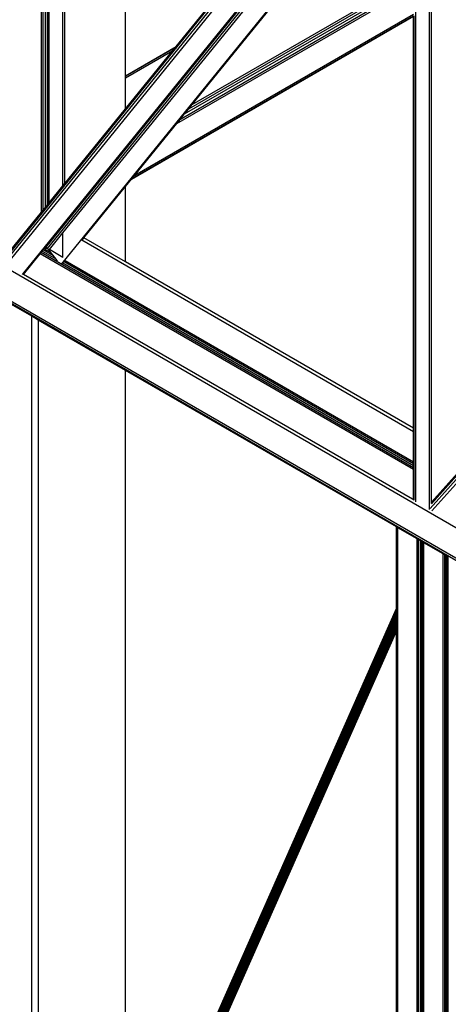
# Model space of a CAD drawing. Header units: millimetres. Extents: x 10 to 1250, y -62 to 528.
# Tile 535 of 656: x 600.581 to 601.14, y 508.779 to 510.061. Entities that reach past the tile are written whole.
import ezdxf

# ---------------------------------------------------------------- set-up
doc = ezdxf.new("R2010")
doc.units = ezdxf.units.MM
doc.header["$LTSCALE"] = 0.05

msp = doc.modelspace()

# ---------------------------------------------------------------- linework, layer by layer
at = {"color": 8}
for p, q in [((605.3218, 506.9902), (597.9541, 511.244)), ((605.3218, 506.9506), (597.9541, 511.2043)), ((605.3218, 506.9477), (597.9547, 511.2011)), ((600.6096, 509.8099), (600.6096, 510.6978)), ((600.612, 509.8128), (600.612, 510.6962)), ((600.6147, 509.8162), (600.6147, 510.6943)), ((600.6175, 509.8196), (600.6175, 510.6924)), ((600.6188, 509.8213), (600.6188, 510.6914)), ((600.6198, 509.8224), (600.6198, 510.6907)), ((600.6376, 509.8444), (600.6376, 510.6784)), ((600.6402, 509.8475), (600.6402, 510.6766)), ((600.7192, 509.9878), (600.7192, 510.6219)), ((600.5621, 509.7495), (601.0722, 510.3773)), ((600.5621, 509.7453), (601.0744, 510.3758)), ((600.5636, 509.7413), (601.0774, 510.3737)), ((600.785, 510.0258), (601.0712, 510.378)), ((600.5848, 509.7291), (601.0973, 510.3599)), ((601.0975, 509.433), (601.0975, 510.3598)), ((600.6145, 509.764), (601.0944, 510.3546)), ((600.6151, 509.7639), (601.0944, 510.3539)), ((600.6175, 509.7627), (601.0944, 510.3496)), ((600.6376, 509.783), (601.0944, 510.3451)), ((601.1153, 509.4228), (601.1153, 510.3474)), ((601.1179, 509.4327), (601.1179, 510.3456)), ((600.6362, 509.743), (601.0944, 510.3069)), ((600.8061, 509.9504), (601.0944, 510.1168)), ((600.786, 509.9257), (601.0944, 510.1037)), ((600.7906, 509.9313), (601.0944, 510.1067)), ((600.796, 509.938), (601.0944, 510.1103)), ((600.8015, 509.9447), (601.0944, 510.1138)), ((600.8061, 509.9504), (600.9359, 510.1102)), ((600.7269, 509.853), (601.0944, 510.0651)), ((600.728, 509.8543), (601.0944, 510.0658)), ((600.7311, 509.8581), (601.0944, 510.0679)), ((601.0944, 509.5289), (601.0944, 510.0651)), ((601.0952, 509.5284), (601.0952, 510.0656)), ((600.7192, 509.9878), (600.785, 510.0258)), ((600.7192, 509.9871), (600.784, 510.0245)), ((600.7809, 510.0207), (600.784, 510.0245)), ((600.784, 510.0245), (600.785, 510.0258)), ((600.7192, 509.9851), (600.7809, 510.0207)), ((600.7192, 509.9448), (600.7809, 510.0207)), ((600.7192, 509.9871), (600.7192, 509.9878)), ((600.7192, 509.9851), (600.7192, 509.9871)), ((601.1159, 509.4243), (601.6254, 509.994)), ((601.1176, 509.4303), (601.6231, 509.9956)), ((601.1182, 509.4211), (601.6285, 509.9919)), ((600.7192, 509.9448), (600.7192, 509.9851)), ((600.8015, 509.9447), (600.8061, 509.9504)), ((600.6402, 509.8475), (600.7192, 509.9448)), ((600.7906, 509.9313), (600.796, 509.938)), ((600.796, 509.938), (600.8015, 509.9447)), ((600.7311, 509.8581), (600.786, 509.9257)), ((600.786, 509.9257), (600.7906, 509.9313)), ((600.728, 509.8543), (600.7311, 509.8581)), ((600.6376, 509.8444), (600.6402, 509.8475)), ((600.7192, 509.8435), (600.7269, 509.853)), ((600.7269, 509.853), (600.728, 509.8543)), ((600.6198, 509.8224), (600.6376, 509.8444)), ((600.665, 509.7768), (600.7192, 509.8435)), ((600.7192, 509.7455), (600.7192, 509.8435)), ((600.6147, 509.8162), (600.6175, 509.8196)), ((600.6175, 509.8196), (600.6188, 509.8213)), ((600.6188, 509.8213), (600.6198, 509.8224)), ((600.5646, 509.7546), (600.6096, 509.8099)), ((600.6096, 509.8099), (600.612, 509.8128)), ((600.612, 509.8128), (600.6147, 509.8162)), ((600.6201, 509.7613), (600.6376, 509.783)), ((600.6376, 509.7512), (600.6376, 509.783)), ((601.0944, 509.5243), (600.6622, 509.7738)), ((600.6629, 509.7741), (600.665, 509.7768)), ((600.7192, 509.7455), (600.665, 509.7768)), ((600.5861, 509.729), (600.6081, 509.756)), ((600.6081, 509.756), (600.6092, 509.7575)), ((601.0944, 509.4753), (600.6081, 509.756)), ((600.6092, 509.7575), (600.6106, 509.7592)), ((601.0944, 509.4774), (600.6092, 509.7575)), ((600.6106, 509.7592), (600.612, 509.7609)), ((600.6287, 509.7488), (600.6106, 509.7592)), ((600.612, 509.7609), (600.6132, 509.7624)), ((600.6253, 509.7533), (600.612, 509.7609)), ((600.6132, 509.7624), (600.6134, 509.7626)), ((600.6224, 509.7571), (600.6132, 509.7624)), ((600.6134, 509.7626), (600.6145, 509.764)), ((600.6147, 509.7627), (600.6134, 509.7626)), ((600.6147, 509.7639), (600.6145, 509.764)), ((600.6147, 509.7627), (600.6147, 509.7639)), ((600.6151, 509.7639), (600.6147, 509.7639)), ((600.6175, 509.7624), (600.6147, 509.7627)), ((600.6175, 509.7627), (600.6151, 509.7639)), ((600.6175, 509.7624), (600.6175, 509.7627)), ((600.6182, 509.7621), (600.6175, 509.7627)), ((600.6175, 509.7627), (600.6175, 509.7627)), ((600.6182, 509.7621), (600.6175, 509.7624)), ((600.6196, 509.7608), (600.6182, 509.7621)), ((600.6196, 509.7608), (600.6201, 509.7613)), ((600.6224, 509.7571), (600.6196, 509.7608)), ((600.6376, 509.7512), (600.6201, 509.7613)), ((600.6253, 509.7533), (600.6224, 509.7571)), ((600.6287, 509.7488), (600.6253, 509.7533)), ((600.6306, 509.7463), (600.6287, 509.7488)), ((601.0944, 509.4799), (600.6373, 509.7438)), ((601.0944, 509.4824), (600.639, 509.7454)), ((601.0944, 509.4846), (600.6403, 509.7468)), ((601.0944, 509.5289), (600.7192, 509.7455)), ((600.5969, 509.6746), (600.4901, 509.7363)), ((600.5861, 509.729), (600.5854, 509.7294)), ((601.0928, 509.4365), (600.5861, 509.729)), ((600.5969, 508.2764), (600.5969, 509.6746)), ((600.6055, 509.6696), (600.5969, 509.6746)), ((600.6055, 509.6696), (600.6055, 508.2715)), ((600.7192, 509.604), (600.6055, 509.6696)), ((600.7192, 508.4971), (600.7192, 509.604)), ((601.0721, 509.4003), (600.7192, 509.604)), ((601.0952, 509.5284), (601.0944, 509.5289)), ((601.0944, 509.5243), (601.0944, 509.5289)), ((601.0952, 509.5238), (601.0952, 509.5284)), ((601.0952, 509.5238), (601.0944, 509.5243)), ((601.0944, 509.4846), (601.0944, 509.5243)), ((601.0952, 509.4841), (601.0952, 509.5238)), ((601.0952, 509.4841), (601.0944, 509.4846)), ((601.0944, 509.4824), (601.0944, 509.4846)), ((601.0952, 509.482), (601.0944, 509.4824)), ((601.0944, 509.4799), (601.0944, 509.4824)), ((601.0952, 509.4795), (601.0944, 509.4799)), ((601.0944, 509.4774), (601.0944, 509.4799)), ((601.0952, 509.4769), (601.0944, 509.4774)), ((601.0944, 509.4753), (601.0944, 509.4774)), ((601.0952, 509.4748), (601.0944, 509.4753)), ((601.0944, 509.4374), (601.0944, 509.4753)), ((601.0952, 509.482), (601.0952, 509.4841)), ((601.0952, 509.4795), (601.0952, 509.482)), ((601.0952, 509.4769), (601.0952, 509.4795)), ((601.0952, 509.4748), (601.0952, 509.4769)), ((601.0952, 509.4379), (601.0952, 509.4748)), ((601.1179, 509.4327), (601.1629, 509.483)), ((601.0944, 509.4374), (601.0928, 509.4365)), ((601.0944, 509.4356), (601.0928, 509.4365)), ((601.0952, 509.4379), (601.0944, 509.4374)), ((601.0944, 509.4356), (601.0944, 509.4374)), ((601.095, 509.4352), (601.0944, 509.4356)), ((601.095, 509.4352), (601.0952, 509.4353)), ((601.0952, 509.4351), (601.095, 509.4352)), ((601.0952, 509.4353), (601.0952, 509.4379)), ((601.0952, 509.4351), (601.0952, 509.4353)), ((601.0952, 509.4351), (601.0952, 509.4351)), ((601.1179, 509.4309), (601.1179, 509.4327)), ((601.0721, 509.2941), (601.0721, 509.4003)), ((601.0725, 509.4), (601.0721, 509.4003)), ((601.0725, 509.2951), (601.0725, 509.4)), ((601.0739, 509.3992), (601.0725, 509.4)), ((601.0739, 509.2983), (601.0739, 509.3992)), ((601.0989, 509.3848), (601.0739, 509.3992)), ((601.0989, 509.3545), (601.0989, 509.3848)), ((601.1009, 509.3836), (601.0989, 509.3848)), ((601.1009, 509.3592), (601.1009, 509.3836)), ((601.1034, 509.3822), (601.1009, 509.3836)), ((601.1034, 509.3647), (601.1034, 509.3822)), ((601.1046, 509.3815), (601.1034, 509.3822)), ((601.1046, 509.3675), (601.1046, 509.3815)), ((601.1056, 509.3809), (601.1046, 509.3815)), ((601.1056, 509.3698), (601.1056, 509.3809)), ((601.1058, 509.3808), (601.1056, 509.3809)), ((601.1058, 509.3702), (601.1058, 509.3808)), ((601.106, 509.3807), (601.1058, 509.3808)), ((601.1058, 509.3702), (601.106, 509.3707)), ((601.1065, 509.3804), (601.106, 509.3807)), ((601.106, 509.3707), (601.106, 509.3807)), ((601.106, 509.3707), (601.1065, 509.3718)), ((601.106, 509.3705), (601.1065, 509.3715)), ((601.106, 509.37), (601.1065, 509.3711)), ((601.106, 509.3705), (601.106, 509.3707)), ((601.1065, 509.3718), (601.1065, 509.3804)), ((601.1079, 509.3796), (601.1065, 509.3804)), ((601.1065, 509.3718), (601.1079, 509.3749)), ((601.1065, 509.3715), (601.1079, 509.3747)), ((601.1065, 509.3711), (601.1079, 509.3742)), ((601.1065, 509.3704), (601.1079, 509.3735)), ((601.1065, 509.3695), (601.1079, 509.3726)), ((601.1065, 509.3715), (601.1065, 509.3718)), ((601.1065, 509.3684), (601.1079, 509.3715)), ((601.1065, 509.3711), (601.1065, 509.3715)), ((601.1065, 509.3704), (601.1065, 509.3711)), ((601.1079, 509.3749), (601.1079, 509.3796)), ((601.1328, 509.3652), (601.1079, 509.3796)), ((601.1079, 509.3747), (601.1079, 509.3749)), ((601.1079, 509.3742), (601.1079, 509.3747)), ((601.1079, 509.3735), (601.1079, 509.3742)), ((601.1079, 509.3726), (601.1079, 509.3735)), ((601.1079, 509.3715), (601.1079, 509.3726)), ((601.1079, 509.3703), (601.1079, 509.3715)), ((601.0989, 509.3545), (601.1009, 509.3592)), ((601.0989, 509.3543), (601.1009, 509.359)), ((601.0989, 509.3538), (601.1009, 509.3585)), ((601.1009, 509.359), (601.1009, 509.3592)), ((601.1009, 509.3585), (601.1009, 509.359)), ((601.1009, 509.3578), (601.1009, 509.3585)), ((601.1034, 509.3647), (601.1046, 509.3675)), ((601.1034, 509.3645), (601.1046, 509.3673)), ((601.1034, 509.364), (601.1046, 509.3668)), ((601.1034, 509.3633), (601.1046, 509.3661)), ((601.1034, 509.3624), (601.1046, 509.3652)), ((601.1034, 509.3645), (601.1034, 509.3647)), ((601.1034, 509.364), (601.1034, 509.3645)), ((601.1034, 509.3614), (601.1046, 509.3641)), ((601.1034, 509.3633), (601.1034, 509.364)), ((601.1034, 509.3624), (601.1034, 509.3633)), ((601.1034, 509.3601), (601.1046, 509.3628)), ((601.1034, 509.3614), (601.1034, 509.3624)), ((601.1034, 509.3586), (601.1046, 509.3614)), ((601.1034, 509.3601), (601.1034, 509.3614)), ((601.1034, 509.3586), (601.1034, 509.3601)), ((601.1034, 509.3571), (601.1046, 509.3598)), ((601.1034, 509.3571), (601.1034, 509.3586)), ((601.1034, 509.3554), (601.1046, 509.3581)), ((601.1046, 509.3675), (601.1056, 509.3698)), ((601.1046, 509.3673), (601.1056, 509.3696)), ((601.1046, 509.3668), (601.1056, 509.3691)), ((601.1046, 509.3661), (601.1056, 509.3684)), ((601.1046, 509.3652), (601.1056, 509.3675)), ((601.1046, 509.3673), (601.1046, 509.3675)), ((601.1046, 509.3668), (601.1046, 509.3673)), ((601.1046, 509.3661), (601.1046, 509.3668)), ((601.1046, 509.3641), (601.1056, 509.3664)), ((601.1046, 509.3652), (601.1046, 509.3661)), ((601.1046, 509.3628), (601.1056, 509.3652)), ((601.1046, 509.3641), (601.1046, 509.3652)), ((601.1046, 509.3628), (601.1046, 509.3641)), ((601.1046, 509.3614), (601.1056, 509.3637)), ((601.1046, 509.3614), (601.1046, 509.3628)), ((601.1046, 509.3598), (601.1056, 509.3622)), ((601.1046, 509.3598), (601.1046, 509.3614)), ((601.1046, 509.3581), (601.1056, 509.3605)), ((601.1046, 509.3581), (601.1046, 509.3598)), ((601.1046, 509.3564), (601.1056, 509.3587)), ((601.1046, 509.3564), (601.1046, 509.3581)), ((601.1056, 509.3698), (601.1058, 509.3702)), ((601.1056, 509.3696), (601.1058, 509.37)), ((601.1056, 509.3696), (601.1056, 509.3698)), ((601.1056, 509.3691), (601.1056, 509.3696)), ((601.1056, 509.3691), (601.1058, 509.3695)), ((601.1056, 509.3684), (601.1056, 509.3691)), ((601.1056, 509.3684), (601.1058, 509.3689)), ((601.1056, 509.3675), (601.1056, 509.3684)), ((601.1056, 509.3675), (601.1058, 509.368)), ((601.1056, 509.3664), (601.1056, 509.3675)), ((601.1056, 509.3664), (601.1058, 509.3669)), ((601.1056, 509.3652), (601.1056, 509.3664)), ((601.1056, 509.3652), (601.1058, 509.3656)), ((601.1056, 509.3637), (601.1056, 509.3652)), ((601.1056, 509.3637), (601.1058, 509.3642)), ((601.1056, 509.3622), (601.1056, 509.3637)), ((601.1056, 509.3622), (601.1058, 509.3626)), ((601.1056, 509.3605), (601.1056, 509.3622)), ((601.1056, 509.3605), (601.1058, 509.3609)), ((601.1056, 509.3587), (601.1056, 509.3605)), ((601.1056, 509.3587), (601.1058, 509.3591)), ((601.1056, 509.3569), (601.1056, 509.3587)), ((601.1058, 509.37), (601.106, 509.3705)), ((601.1058, 509.37), (601.1058, 509.3702)), ((601.1058, 509.3695), (601.106, 509.37)), ((601.1058, 509.3695), (601.1058, 509.37)), ((601.1058, 509.3689), (601.1058, 509.3695)), ((601.1058, 509.3689), (601.106, 509.3693)), ((601.1058, 509.368), (601.1058, 509.3689)), ((601.1058, 509.368), (601.106, 509.3684)), ((601.1058, 509.3669), (601.1058, 509.368)), ((601.1058, 509.3669), (601.106, 509.3673)), ((601.1058, 509.3656), (601.1058, 509.3669)), ((601.1058, 509.3656), (601.106, 509.3661)), ((601.1058, 509.3642), (601.1058, 509.3656)), ((601.1058, 509.3642), (601.106, 509.3646)), ((601.1058, 509.3626), (601.1058, 509.3642)), ((601.1058, 509.3626), (601.106, 509.363)), ((601.1058, 509.3609), (601.1058, 509.3626)), ((601.1058, 509.3609), (601.106, 509.3614)), ((601.1058, 509.3591), (601.1058, 509.3609)), ((601.1058, 509.3591), (601.106, 509.3596)), ((601.1058, 509.3573), (601.1058, 509.3591)), ((601.106, 509.37), (601.106, 509.3705)), ((601.106, 509.3693), (601.1065, 509.3704)), ((601.106, 509.3693), (601.106, 509.37)), ((601.106, 509.3684), (601.1065, 509.3695)), ((601.106, 509.3684), (601.106, 509.3693)), ((601.106, 509.3673), (601.1065, 509.3684)), ((601.106, 509.3673), (601.106, 509.3684)), ((601.106, 509.3661), (601.106, 509.3673)), ((601.106, 509.3661), (601.1065, 509.3671)), ((601.106, 509.3646), (601.106, 509.3661)), ((601.106, 509.3646), (601.1065, 509.3657)), ((601.106, 509.363), (601.106, 509.3646)), ((601.106, 509.363), (601.1065, 509.3641)), ((601.106, 509.3614), (601.106, 509.363)), ((601.106, 509.3614), (601.1065, 509.3624)), ((601.106, 509.3596), (601.106, 509.3614)), ((601.106, 509.3596), (601.1065, 509.3607)), ((601.106, 509.3578), (601.106, 509.3596)), ((601.106, 509.3578), (601.1065, 509.3588)), ((601.1065, 509.3695), (601.1065, 509.3704)), ((601.1065, 509.3671), (601.1079, 509.3703)), ((601.1065, 509.3684), (601.1065, 509.3695)), ((601.1065, 509.3657), (601.1079, 509.3688)), ((601.1065, 509.3671), (601.1065, 509.3684)), ((601.1065, 509.3641), (601.1079, 509.3673)), ((601.1065, 509.3657), (601.1065, 509.3671)), ((601.1065, 509.3641), (601.1065, 509.3657)), ((601.1065, 509.3624), (601.1079, 509.3656)), ((601.1065, 509.3624), (601.1065, 509.3641)), ((601.1065, 509.3607), (601.1079, 509.3638)), ((601.1065, 509.3607), (601.1065, 509.3624)), ((601.1065, 509.3588), (601.1079, 509.362)), ((601.1065, 509.3588), (601.1065, 509.3607)), ((601.1065, 509.357), (601.1079, 509.3601)), ((601.1065, 509.357), (601.1065, 509.3588)), ((601.1065, 509.3551), (601.1079, 509.3583)), ((601.1079, 509.3688), (601.1079, 509.3703)), ((601.1079, 509.3673), (601.1079, 509.3688)), ((601.1079, 509.3656), (601.1079, 509.3673)), ((601.1079, 509.3638), (601.1079, 509.3656)), ((601.1079, 509.362), (601.1079, 509.3638)), ((601.1079, 509.3601), (601.1079, 509.362)), ((601.1079, 509.3583), (601.1079, 509.3601)), ((601.1079, 509.3564), (601.1079, 509.3583)), ((601.1328, 507.9341), (601.1328, 509.3652)), ((601.1349, 509.364), (601.1328, 509.3652)), ((601.1349, 507.9658), (601.1349, 509.364)), ((601.135, 509.3639), (601.1349, 509.364)), ((601.135, 507.9657), (601.135, 509.3639)), ((601.1353, 509.3638), (601.135, 509.3639)), ((601.1353, 507.9656), (601.1353, 509.3638)), ((601.1355, 509.3637), (601.1353, 509.3638)), ((601.1355, 507.9655), (601.1355, 509.3637)), ((601.1361, 509.3633), (601.1355, 509.3637)), ((601.1361, 507.9651), (601.1361, 509.3633)), ((601.1373, 509.3626), (601.1361, 509.3633)), ((601.1373, 507.9644), (601.1373, 509.3626)), ((601.1376, 509.3625), (601.1373, 509.3626)), ((601.1376, 507.9643), (601.1376, 509.3625)), ((601.1385, 509.3619), (601.1376, 509.3625)), ((601.1385, 507.9637), (601.1385, 509.3619)), ((601.1396, 509.3613), (601.1385, 509.3619)), ((601.1396, 507.9631), (601.1396, 509.3613)), ((601.1398, 509.3612), (601.1396, 509.3613)), ((601.0989, 509.3531), (601.1009, 509.3578)), ((601.0989, 509.3522), (601.1009, 509.3569)), ((601.0989, 509.3512), (601.1009, 509.3558)), ((601.0989, 509.3499), (601.1009, 509.3546)), ((601.0989, 509.3543), (601.0989, 509.3545)), ((601.0989, 509.3538), (601.0989, 509.3543)), ((601.0989, 509.3531), (601.0989, 509.3538)), ((601.0989, 509.3484), (601.1009, 509.3531)), ((601.0989, 509.3522), (601.0989, 509.3531)), ((601.0989, 509.3512), (601.0989, 509.3522)), ((601.0989, 509.3469), (601.1009, 509.3515)), ((601.0989, 509.3499), (601.0989, 509.3512)), ((601.0989, 509.3452), (601.1009, 509.3499)), ((601.0989, 509.3484), (601.0989, 509.3499)), ((601.0989, 509.3469), (601.0989, 509.3484)), ((601.0989, 509.3434), (601.1009, 509.3481)), ((601.0989, 509.3452), (601.0989, 509.3469)), ((601.0989, 509.3416), (601.1009, 509.3463)), ((601.0989, 509.3434), (601.0989, 509.3452)), ((601.1009, 509.3569), (601.1009, 509.3578)), ((601.1009, 509.3558), (601.1009, 509.3569)), ((601.1009, 509.3546), (601.1009, 509.3558)), ((601.1009, 509.3531), (601.1009, 509.3546)), ((601.1009, 509.3515), (601.1009, 509.3531)), ((601.1009, 509.3499), (601.1009, 509.3515)), ((601.1009, 509.3481), (601.1009, 509.3499)), ((601.1009, 509.3463), (601.1009, 509.3481)), ((601.1009, 509.3444), (601.1009, 509.3463)), ((601.1034, 509.3554), (601.1034, 509.3571)), ((601.1034, 509.3536), (601.1046, 509.3564)), ((601.1034, 509.3536), (601.1034, 509.3554)), ((601.1034, 509.3518), (601.1046, 509.3545)), ((601.1034, 509.3518), (601.1034, 509.3536)), ((601.1034, 509.3499), (601.1046, 509.3527)), ((601.1034, 509.3499), (601.1034, 509.3518)), ((601.1034, 509.3481), (601.1046, 509.3508)), ((601.1034, 509.3481), (601.1034, 509.3499)), ((601.1034, 509.3462), (601.1046, 509.349)), ((601.1034, 509.3462), (601.1034, 509.3481)), ((601.1034, 509.3445), (601.1046, 509.3472)), ((601.1034, 509.3445), (601.1034, 509.3462)), ((601.1034, 509.3428), (601.1046, 509.3455)), ((601.1046, 509.3545), (601.1056, 509.3569)), ((601.1046, 509.3545), (601.1046, 509.3564)), ((601.1046, 509.3527), (601.1056, 509.355)), ((601.1046, 509.3527), (601.1046, 509.3545)), ((601.1046, 509.3508), (601.1056, 509.3532)), ((601.1046, 509.3508), (601.1046, 509.3527)), ((601.1046, 509.349), (601.1056, 509.3513)), ((601.1046, 509.349), (601.1046, 509.3508)), ((601.1046, 509.3472), (601.1056, 509.3496)), ((601.1046, 509.3472), (601.1046, 509.349)), ((601.1046, 509.3455), (601.1056, 509.3479)), ((601.1046, 509.3455), (601.1046, 509.3472)), ((601.1046, 509.344), (601.1056, 509.3463)), ((601.1046, 509.344), (601.1046, 509.3455)), ((601.1056, 509.3569), (601.1058, 509.3573)), ((601.1056, 509.355), (601.1056, 509.3569)), ((601.1056, 509.355), (601.1058, 509.3554)), ((601.1056, 509.3532), (601.1056, 509.355)), ((601.1056, 509.3532), (601.1058, 509.3536)), ((601.1056, 509.3513), (601.1056, 509.3532)), ((601.1056, 509.3513), (601.1058, 509.3518)), ((601.1056, 509.3496), (601.1056, 509.3513)), ((601.1056, 509.3496), (601.1058, 509.35)), ((601.1056, 509.3479), (601.1056, 509.3496)), ((601.1056, 509.3479), (601.1058, 509.3483)), ((601.1056, 509.3463), (601.1056, 509.3479)), ((601.1056, 509.3463), (601.1058, 509.3467)), ((601.1056, 509.3449), (601.1056, 509.3463)), ((601.1056, 509.3449), (601.1058, 509.3453)), ((601.1058, 509.3573), (601.106, 509.3578)), ((601.1058, 509.3554), (601.1058, 509.3573)), ((601.1058, 509.3554), (601.106, 509.3559)), ((601.1058, 509.3536), (601.1058, 509.3554)), ((601.1058, 509.3536), (601.106, 509.3541)), ((601.1058, 509.3518), (601.1058, 509.3536)), ((601.1058, 509.3518), (601.106, 509.3522)), ((601.1058, 509.35), (601.1058, 509.3518)), ((601.1058, 509.35), (601.106, 509.3505)), ((601.1058, 509.3483), (601.1058, 509.35)), ((601.1058, 509.3483), (601.106, 509.3488)), ((601.1058, 509.3467), (601.1058, 509.3483)), ((601.1058, 509.3467), (601.106, 509.3472)), ((601.1058, 509.3453), (601.1058, 509.3467)), ((601.1058, 509.3453), (601.106, 509.3458)), ((601.1058, 509.344), (601.1058, 509.3453)), ((601.106, 509.3559), (601.106, 509.3578)), ((601.106, 509.3559), (601.1065, 509.357)), ((601.106, 509.3541), (601.106, 509.3559)), ((601.106, 509.3541), (601.1065, 509.3551)), ((601.106, 509.3522), (601.106, 509.3541)), ((601.106, 509.3522), (601.1065, 509.3533)), ((601.106, 509.3505), (601.106, 509.3522)), ((601.106, 509.3505), (601.1065, 509.3515)), ((601.106, 509.3488), (601.106, 509.3505)), ((601.106, 509.3488), (601.1065, 509.3498)), ((601.106, 509.3472), (601.106, 509.3488)), ((601.106, 509.3472), (601.1065, 509.3483)), ((601.106, 509.3458), (601.106, 509.3472)), ((601.106, 509.3458), (601.1065, 509.3468)), ((601.106, 509.3445), (601.106, 509.3458)), ((601.106, 509.3445), (601.1065, 509.3456)), ((601.1065, 509.3551), (601.1065, 509.357)), ((601.1065, 509.3533), (601.1079, 509.3564)), ((601.1065, 509.3533), (601.1065, 509.3551)), ((601.1065, 509.3515), (601.1079, 509.3547)), ((601.1065, 509.3515), (601.1065, 509.3533)), ((601.1065, 509.3498), (601.1079, 509.353)), ((601.1065, 509.3498), (601.1065, 509.3515)), ((601.1065, 509.3483), (601.1079, 509.3514)), ((601.1065, 509.3468), (601.1079, 509.35)), ((601.1065, 509.3483), (601.1065, 509.3498)), ((601.1065, 509.3456), (601.1079, 509.3487)), ((601.1065, 509.3468), (601.1065, 509.3483)), ((601.1065, 509.3445), (601.1079, 509.3476)), ((601.1065, 509.3456), (601.1065, 509.3468)), ((601.1065, 509.3436), (601.1079, 509.3467)), ((601.1065, 509.3429), (601.1079, 509.346)), ((601.1065, 509.3424), (601.1079, 509.3456)), ((601.1065, 509.3445), (601.1065, 509.3456)), ((601.1065, 509.3422), (601.1079, 509.3453)), ((601.1079, 509.3547), (601.1079, 509.3564)), ((601.1079, 509.353), (601.1079, 509.3547)), ((601.1079, 509.3514), (601.1079, 509.353)), ((601.1079, 509.35), (601.1079, 509.3514)), ((601.1079, 509.3487), (601.1079, 509.35)), ((601.1079, 509.3476), (601.1079, 509.3487)), ((601.1079, 509.3467), (601.1079, 509.3476)), ((601.1079, 509.346), (601.1079, 509.3467)), ((601.1079, 509.3456), (601.1079, 509.346)), ((601.1079, 509.3453), (601.1079, 509.3456)), ((601.1079, 507.9814), (601.1079, 509.3453)), ((601.0989, 509.3397), (601.1009, 509.3444)), ((601.0989, 509.3416), (601.0989, 509.3434)), ((601.0989, 509.3379), (601.1009, 509.3426)), ((601.0989, 509.3397), (601.0989, 509.3416)), ((601.0989, 509.336), (601.1009, 509.3407)), ((601.0989, 509.3379), (601.0989, 509.3397)), ((601.0989, 509.3343), (601.1009, 509.339)), ((601.0989, 509.336), (601.0989, 509.3379)), ((601.0989, 509.3326), (601.1009, 509.3373)), ((601.0989, 509.3343), (601.0989, 509.336)), ((601.0989, 509.331), (601.1009, 509.3357)), ((601.0989, 509.3296), (601.1009, 509.3343)), ((601.0989, 509.3326), (601.0989, 509.3343)), ((601.0989, 509.3283), (601.1009, 509.333)), ((601.0989, 509.331), (601.0989, 509.3326)), ((601.1009, 509.3426), (601.1009, 509.3444)), ((601.1009, 509.3407), (601.1009, 509.3426)), ((601.1009, 509.339), (601.1009, 509.3407)), ((601.1009, 509.3373), (601.1009, 509.339)), ((601.1009, 509.3357), (601.1009, 509.3373)), ((601.1009, 509.3343), (601.1009, 509.3357)), ((601.1009, 509.333), (601.1009, 509.3343)), ((601.1009, 509.3319), (601.1009, 509.333)), ((601.1034, 509.3428), (601.1034, 509.3445)), ((601.1034, 509.3412), (601.1046, 509.344)), ((601.1034, 509.3412), (601.1034, 509.3428)), ((601.1034, 509.3398), (601.1046, 509.3425)), ((601.1034, 509.3385), (601.1046, 509.3413)), ((601.1034, 509.3398), (601.1034, 509.3412)), ((601.1034, 509.3374), (601.1046, 509.3402)), ((601.1034, 509.3385), (601.1034, 509.3398)), ((601.1034, 509.3365), (601.1046, 509.3393)), ((601.1034, 509.3358), (601.1046, 509.3386)), ((601.1034, 509.3374), (601.1034, 509.3385)), ((601.1034, 509.3354), (601.1046, 509.3381)), ((601.1034, 509.3351), (601.1046, 509.3379)), ((601.1034, 509.3365), (601.1034, 509.3374)), ((601.1034, 509.3358), (601.1034, 509.3365)), ((601.1034, 509.3354), (601.1034, 509.3358)), ((601.1034, 509.3351), (601.1034, 509.3354)), ((601.1034, 507.984), (601.1034, 509.3351)), ((601.1046, 509.3425), (601.1056, 509.3449)), ((601.1046, 509.3425), (601.1046, 509.344)), ((601.1046, 509.3413), (601.1056, 509.3436)), ((601.1046, 509.3402), (601.1056, 509.3425)), ((601.1046, 509.3413), (601.1046, 509.3425)), ((601.1046, 509.3393), (601.1056, 509.3416)), ((601.1046, 509.3402), (601.1046, 509.3413)), ((601.1046, 509.3386), (601.1056, 509.3409)), ((601.1046, 509.3381), (601.1056, 509.3405)), ((601.1046, 509.3379), (601.1056, 509.3402)), ((601.1046, 509.3393), (601.1046, 509.3402)), ((601.1046, 509.3386), (601.1046, 509.3393)), ((601.1046, 509.3381), (601.1046, 509.3386)), ((601.1046, 509.3379), (601.1046, 509.3381)), ((601.1046, 507.9833), (601.1046, 509.3379)), ((601.1056, 509.3436), (601.1056, 509.3449)), ((601.1056, 509.3436), (601.1058, 509.344)), ((601.1056, 509.3425), (601.1056, 509.3436)), ((601.1056, 509.3425), (601.1058, 509.3429)), ((601.1056, 509.3416), (601.1056, 509.3425)), ((601.1056, 509.3416), (601.1058, 509.342)), ((601.1056, 509.3409), (601.1056, 509.3416)), ((601.1056, 509.3409), (601.1058, 509.3414)), ((601.1056, 509.3405), (601.1058, 509.3409)), ((601.1056, 509.3405), (601.1056, 509.3409)), ((601.1056, 509.3402), (601.1058, 509.3407)), ((601.1056, 509.3402), (601.1056, 509.3405)), ((601.1056, 507.9827), (601.1056, 509.3402)), ((601.1058, 509.344), (601.106, 509.3445)), ((601.1058, 509.3429), (601.1058, 509.344)), ((601.1058, 509.3429), (601.106, 509.3434)), ((601.1058, 509.342), (601.1058, 509.3429)), ((601.1058, 509.342), (601.106, 509.3425)), ((601.1058, 509.3414), (601.1058, 509.342)), ((601.1058, 509.3414), (601.106, 509.3418)), ((601.1058, 509.3409), (601.106, 509.3414)), ((601.1058, 509.3409), (601.1058, 509.3414)), ((601.1058, 509.3407), (601.106, 509.3411)), ((601.1058, 509.3407), (601.1058, 509.3409)), ((601.1058, 507.9826), (601.1058, 509.3407)), ((601.106, 509.3434), (601.1065, 509.3445)), ((601.106, 509.3434), (601.106, 509.3445)), ((601.106, 509.3425), (601.1065, 509.3436)), ((601.106, 509.3425), (601.106, 509.3434)), ((601.106, 509.3418), (601.1065, 509.3429)), ((601.106, 509.3418), (601.106, 509.3425)), ((601.106, 509.3414), (601.1065, 509.3424)), ((601.106, 509.3411), (601.1065, 509.3422)), ((601.106, 509.3414), (601.106, 509.3418)), ((601.106, 509.3411), (601.106, 509.3414)), ((601.106, 507.9825), (601.106, 509.3411)), ((601.1065, 509.3436), (601.1065, 509.3445)), ((601.1065, 509.3429), (601.1065, 509.3436)), ((601.1065, 509.3424), (601.1065, 509.3429)), ((601.1065, 509.3422), (601.1065, 509.3424)), ((601.1065, 507.9822), (601.1065, 509.3422)), ((601.0989, 509.3272), (601.1009, 509.3319)), ((601.0989, 509.3263), (601.1009, 509.331)), ((601.0989, 509.3296), (601.0989, 509.331)), ((601.0989, 509.3256), (601.1009, 509.3303)), ((601.0989, 509.3252), (601.1009, 509.3299)), ((601.0989, 509.325), (601.1009, 509.3296)), ((601.0989, 509.3283), (601.0989, 509.3296)), ((601.0989, 509.3272), (601.0989, 509.3283)), ((601.0989, 509.3263), (601.0989, 509.3272)), ((601.0989, 509.3256), (601.0989, 509.3263)), ((601.0989, 509.3252), (601.0989, 509.3256)), ((601.0989, 509.325), (601.0989, 509.3252)), ((601.0989, 507.9866), (601.0989, 509.325)), ((601.1009, 509.331), (601.1009, 509.3319)), ((601.1009, 509.3303), (601.1009, 509.331)), ((601.1009, 509.3299), (601.1009, 509.3303)), ((601.1009, 509.3296), (601.1009, 509.3299)), ((601.1009, 507.9854), (601.1009, 509.3296)), ((600.6164, 508.2647), (601.0721, 509.2938)), ((600.7192, 508.4971), (601.0721, 509.2941)), ((601.0721, 509.2941), (601.0725, 509.2951)), ((601.0721, 509.2938), (601.0725, 509.2949)), ((601.0721, 509.2934), (601.0725, 509.2944)), ((601.0721, 509.2938), (601.0721, 509.2941)), ((601.0721, 509.2934), (601.0721, 509.2938)), ((601.0725, 509.2951), (601.0739, 509.2983)), ((601.0725, 509.2949), (601.0739, 509.298)), ((601.0725, 509.2944), (601.0739, 509.2976)), ((601.0725, 509.2937), (601.0739, 509.2969)), ((601.0725, 509.2928), (601.0739, 509.296)), ((601.0725, 509.2949), (601.0725, 509.2951)), ((601.0725, 509.2917), (601.0739, 509.2949)), ((601.0725, 509.2944), (601.0725, 509.2949)), ((601.0725, 509.2937), (601.0725, 509.2944)), ((601.0739, 509.298), (601.0739, 509.2983)), ((601.0739, 509.2976), (601.0739, 509.298)), ((601.0739, 509.2969), (601.0739, 509.2976)), ((601.0739, 509.296), (601.0739, 509.2969)), ((601.0739, 509.2949), (601.0739, 509.296)), ((601.0739, 509.2936), (601.0739, 509.2949)), ((600.6165, 508.2645), (601.0721, 509.2934)), ((600.6167, 508.2643), (601.0721, 509.2927)), ((600.617, 508.2639), (601.0721, 509.2918)), ((600.6173, 508.2635), (601.0721, 509.2907)), ((600.6177, 508.2632), (601.0721, 509.2894)), ((600.6181, 508.2628), (601.0721, 509.288)), ((600.6187, 508.2625), (601.0721, 509.2864)), ((600.6193, 508.2621), (601.0721, 509.2847)), ((600.6199, 508.2618), (601.0721, 509.2829)), ((600.6206, 508.2616), (601.0721, 509.2811)), ((601.0721, 509.2927), (601.0725, 509.2937)), ((601.0721, 509.2927), (601.0721, 509.2934)), ((601.0721, 509.2918), (601.0725, 509.2928)), ((601.0721, 509.2918), (601.0721, 509.2927)), ((601.0721, 509.2907), (601.0721, 509.2918)), ((601.0721, 509.2907), (601.0725, 509.2917)), ((601.0721, 509.2894), (601.0721, 509.2907)), ((601.0721, 509.2894), (601.0725, 509.2905)), ((601.0721, 509.288), (601.0721, 509.2894)), ((601.0721, 509.288), (601.0725, 509.289)), ((601.0721, 509.2864), (601.0721, 509.288)), ((601.0721, 509.2864), (601.0725, 509.2875)), ((601.0721, 509.2847), (601.0721, 509.2864)), ((601.0721, 509.2847), (601.0725, 509.2858)), ((601.0721, 509.2829), (601.0721, 509.2847)), ((601.0721, 509.2829), (601.0725, 509.284)), ((601.0721, 509.2811), (601.0721, 509.2829)), ((601.0721, 509.2811), (601.0725, 509.2822)), ((601.0721, 509.2793), (601.0721, 509.2811)), ((601.0725, 509.2928), (601.0725, 509.2937)), ((601.0725, 509.2905), (601.0739, 509.2936)), ((601.0725, 509.2917), (601.0725, 509.2928)), ((601.0725, 509.289), (601.0739, 509.2922)), ((601.0725, 509.2905), (601.0725, 509.2917)), ((601.0725, 509.2875), (601.0739, 509.2906)), ((601.0725, 509.289), (601.0725, 509.2905)), ((601.0725, 509.2875), (601.0725, 509.289)), ((601.0725, 509.2858), (601.0739, 509.2889)), ((601.0725, 509.2858), (601.0725, 509.2875)), ((601.0725, 509.284), (601.0739, 509.2872)), ((601.0725, 509.284), (601.0725, 509.2858)), ((601.0725, 509.2822), (601.0739, 509.2853)), ((601.0725, 509.2822), (601.0725, 509.284)), ((601.0725, 509.2803), (601.0739, 509.2835)), ((601.0725, 509.2803), (601.0725, 509.2822)), ((601.0725, 509.2785), (601.0739, 509.2816)), ((601.0739, 509.2922), (601.0739, 509.2936)), ((601.0739, 509.2906), (601.0739, 509.2922)), ((601.0739, 509.2889), (601.0739, 509.2906)), ((601.0739, 509.2872), (601.0739, 509.2889)), ((601.0739, 509.2853), (601.0739, 509.2872)), ((601.0739, 509.2835), (601.0739, 509.2853)), ((601.0739, 509.2816), (601.0739, 509.2835)), ((601.0739, 509.2798), (601.0739, 509.2816)), ((600.6214, 508.2614), (601.0721, 509.2793)), ((600.6221, 508.2612), (601.0721, 509.2774)), ((600.6228, 508.2609), (601.0721, 509.2756)), ((600.6235, 508.2607), (601.0721, 509.2738)), ((600.6241, 508.2605), (601.0721, 509.2721)), ((600.6247, 508.2603), (601.0721, 509.2705)), ((600.6253, 508.26), (601.0721, 509.2691)), ((601.0721, 509.2793), (601.0725, 509.2803)), ((601.0721, 509.2774), (601.0721, 509.2793)), ((601.0721, 509.2774), (601.0725, 509.2785)), ((601.0721, 509.2756), (601.0721, 509.2774)), ((601.0721, 509.2756), (601.0725, 509.2766)), ((601.0721, 509.2738), (601.0721, 509.2756)), ((601.0721, 509.2738), (601.0725, 509.2749)), ((601.0721, 509.2721), (601.0721, 509.2738)), ((601.0721, 509.2721), (601.0725, 509.2732)), ((601.0721, 509.2705), (601.0721, 509.2721)), ((601.0721, 509.2705), (601.0725, 509.2716)), ((601.0721, 509.2691), (601.0721, 509.2705)), ((601.0721, 509.2691), (601.0725, 509.2702)), ((601.0721, 509.2678), (601.0721, 509.2691)), ((601.0721, 509.2678), (601.0725, 509.2689)), ((601.0725, 509.2785), (601.0725, 509.2803)), ((601.0725, 509.2766), (601.0739, 509.2798)), ((601.0725, 509.2766), (601.0725, 509.2785)), ((601.0725, 509.2749), (601.0739, 509.278)), ((601.0725, 509.2749), (601.0725, 509.2766)), ((601.0725, 509.2732), (601.0739, 509.2763)), ((601.0725, 509.2732), (601.0725, 509.2749)), ((601.0725, 509.2716), (601.0739, 509.2748)), ((601.0725, 509.2702), (601.0739, 509.2733)), ((601.0725, 509.2716), (601.0725, 509.2732)), ((601.0725, 509.2689), (601.0739, 509.2721)), ((601.0725, 509.2702), (601.0725, 509.2716)), ((601.0725, 509.2678), (601.0739, 509.271)), ((601.0725, 509.2689), (601.0725, 509.2702)), ((601.0725, 509.2669), (601.0739, 509.2701)), ((601.0725, 509.2662), (601.0739, 509.2694)), ((601.0725, 509.2658), (601.0739, 509.2689)), ((601.0725, 509.2678), (601.0725, 509.2689)), ((601.0725, 509.2655), (601.0739, 509.2687)), ((601.0739, 509.278), (601.0739, 509.2798)), ((601.0739, 509.2763), (601.0739, 509.278)), ((601.0739, 509.2748), (601.0739, 509.2763)), ((601.0739, 509.2733), (601.0739, 509.2748)), ((601.0739, 509.2721), (601.0739, 509.2733)), ((601.0739, 509.271), (601.0739, 509.2721)), ((601.0739, 509.2701), (601.0739, 509.271)), ((601.0739, 509.2694), (601.0739, 509.2701)), ((601.0739, 509.2689), (601.0739, 509.2694)), ((601.0739, 509.2687), (601.0739, 509.2689)), ((601.0739, 508.001), (601.0739, 509.2687)), ((600.6257, 508.2598), (601.0721, 509.2678)), ((600.6261, 508.2596), (601.0721, 509.2667)), ((600.6264, 508.2594), (601.0721, 509.2658)), ((600.6267, 508.2592), (601.0721, 509.2652)), ((600.6268, 508.2591), (601.0721, 509.2647)), ((600.7192, 508.4676), (601.0721, 509.2645)), ((601.0721, 509.2667), (601.0725, 509.2678)), ((601.0721, 509.2667), (601.0721, 509.2678)), ((601.0721, 509.2658), (601.0725, 509.2669)), ((601.0721, 509.2658), (601.0721, 509.2667)), ((601.0721, 509.2652), (601.0725, 509.2662)), ((601.0721, 509.2647), (601.0725, 509.2658)), ((601.0721, 509.2652), (601.0721, 509.2658)), ((601.0721, 509.2645), (601.0725, 509.2655)), ((601.0721, 509.2647), (601.0721, 509.2652)), ((601.0721, 509.2645), (601.0721, 509.2647)), ((601.0721, 508.0021), (601.0721, 509.2645)), ((601.0725, 509.2669), (601.0725, 509.2678)), ((601.0725, 509.2662), (601.0725, 509.2669)), ((601.0725, 509.2658), (601.0725, 509.2662)), ((601.0725, 509.2655), (601.0725, 509.2658)), ((601.0725, 508.0018), (601.0725, 509.2655))]:
    msp.add_line(p, q, dxfattribs=at)

doc.saveas('drawing.dxf')
